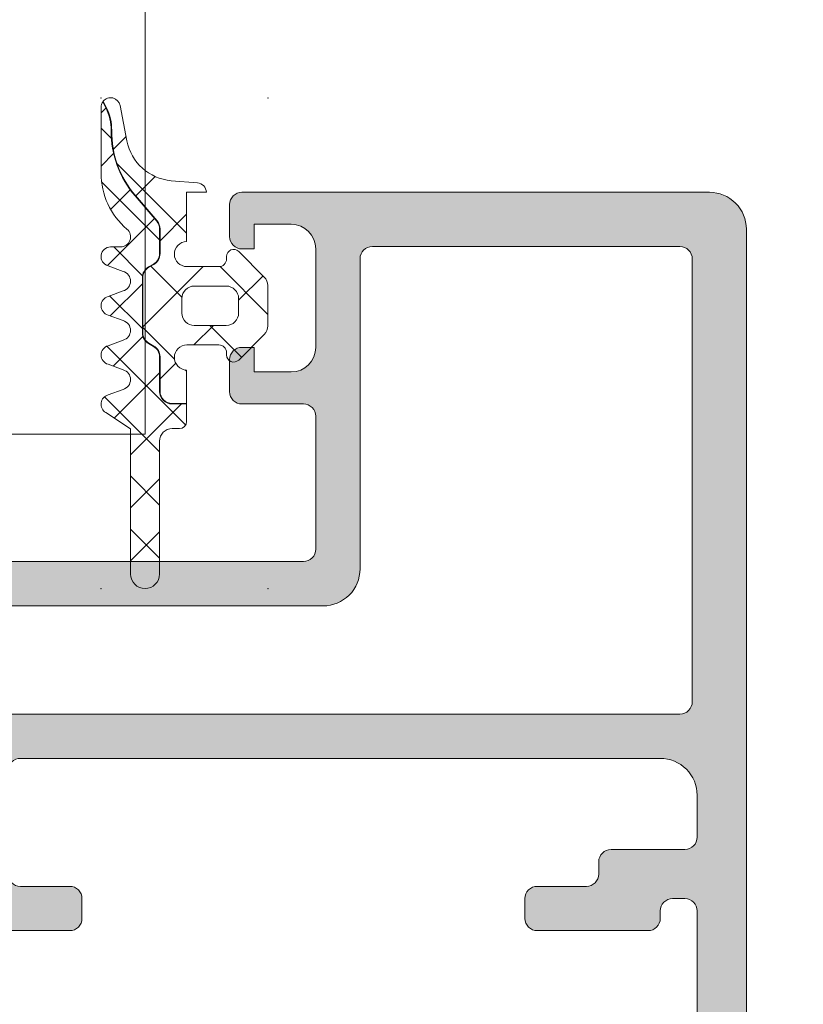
# Model space of a CAD drawing. Header units: millimetres. Extents: x 213386 to 459888, y 74252 to 208052.
# Tile 349 of 517: x 373104 to 373136, y 200485 to 200525. Entities that reach past the tile are written whole.
import ezdxf

# ---------------------------------------------------------------- set-up
doc = ezdxf.new("R2010")
doc.units = ezdxf.units.MM
doc.layers.get('Defpoints').update_dxf_attribs({"color": 255, "lineweight": 0})
doc.layers.add('FASÁDA DETAILNÍ', color=255, linetype='Continuous', lineweight=0)
doc.layers.add('NOVA', color=255, linetype='Continuous', lineweight=0)
doc.styles.add('CS-ROMANS', font='romans.shx', dxfattribs={"width": 0.75, "oblique": 5})
doc.dimstyles.new('A_KÓTA_50', dxfattribs={"dimtxt": 110, "dimasz": 2, "dimexe": 100, "dimexo": 1500, "dimgap": 40, "dimtad": 1, "dimrnd": 1, "dimdsep": 46, "dimtxsty": 'CS-ROMANS', "dimblk": 'KOT_CARA20', "dimcen": 45, "dimse1": 1, "dimse2": 1, "dimclrd": 256, "dimclre": 256, "dimclrt": 256, "dimadec": 0, "dimazin": 0, "dimtfac": 1, "dimtix": 1, "dimtmove": 2, "dimatfit": 3, "dimldrblk": 'OBLIQUE', "dimfxl": 100, "dimtolj": 1, "dimarcsym": 0})

# ---------------------------------------------------------------- blocks, each defined once
blk = doc.blocks.new('A$C29162560')
at = {"layer": 'FASÁDA DETAILNÍ'}
h = blk.add_hatch(dxfattribs=at)
h.set_pattern_fill('ANSI37', color=256, scale=0.48, angle=-1.272221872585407e-14, style=0)
h.set_pattern_definition([(44.99999999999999, (-865.0640815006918, -1414.500090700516), (-1.077630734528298, 1.077630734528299), []), (135, (-865.0640815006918, -1414.500090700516), (-1.077630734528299, -1.077630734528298), [])])
edge = h.paths.add_edge_path()
edge.add_line((-868.1474982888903, -1421.714276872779), (-868.7545558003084, -1421.487017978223))
edge.add_arc((-868.6540805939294, -1421.110181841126), 0.3900009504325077, 104.92936879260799, 255.0706312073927, ccw=False)
edge.add_line((-868.7545558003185, -1420.733345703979), (-868.1474982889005, -1420.506086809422))
edge.add_arc((-868.2540817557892, -1420.110181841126), 0.4100009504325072, -74.93236632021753, 74.93236632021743)
edge.add_line((-868.1474982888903, -1419.714276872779), (-868.7545558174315, -1419.487017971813))
edge.add_arc((-868.6540820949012, -1419.110181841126), 0.390000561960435, 104.92915839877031, 255.0708416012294, ccw=False)
edge.add_line((-868.7545558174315, -1418.733345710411), (-868.1474983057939, -1418.506086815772))
edge.add_arc((-868.2540802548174, -1418.110181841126), 0.4100005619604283, -74.93257137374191, 74.93257525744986)
edge.add_line((-868.1474983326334, -1417.714276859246), (-868.7545558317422, -1417.48702178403))
edge.add_arc((-868.6540685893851, -1417.110139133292), 0.3900489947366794, 90.00000000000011, 255.07068313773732, ccw=False)
edge.add_line((-868.6540685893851, -1416.720090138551), (-868.2540794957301, -1416.720090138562))
edge.add_arc((-868.2540794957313, -1416.310089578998), 0.4100005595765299, -89.99999999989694, 49.6800643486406)
edge.add_arc((-866.0541096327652, -1413.717803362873), 2.989972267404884, 179.9986695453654, 229.6800621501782, ccw=False)
edge.add_line((-869.0440818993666, -1413.717733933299), (-869.0440815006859, -1411.04594234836))
edge.add_arc((-868.6540815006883, -1411.045384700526), 0.3900003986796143, 144.3594300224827, 180.0819252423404, ccw=False)
edge.add_line((-868.9710302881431, -1410.818132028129), (-868.8413785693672, -1411.076423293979))
edge.add_arc((-870.6198925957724, -1411.969165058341), 1.990000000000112, -0.6188691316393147, 26.654791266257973, ccw=False)
edge.add_arc((-864.6165100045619, -1412.03401194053), 4.013732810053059, 179.381130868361, 220.6411808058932)
edge.add_line((-867.6621440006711, -1414.648235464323), (-866.7812771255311, -1415.674466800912))
edge.add_arc((-867.1500050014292, -1415.990964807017), 0.4859333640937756, 1.1368683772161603e-13, 40.64118080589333, ccw=False)
edge.add_line((-866.6640716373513, -1415.990964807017), (-866.6640716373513, -1416.988562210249))
edge.add_arc((-867.154071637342, -1416.988562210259), 0.4900000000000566, -60.00000000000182, -1.1368683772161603e-13, ccw=False)
edge.add_line((-866.9090716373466, -1417.412914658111), (-867.1090716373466, -1417.528384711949))
edge.add_arc((-866.8540716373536, -1417.970057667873), 0.5099999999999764, 119.9999999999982, 180.0000000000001)
edge.add_line((-867.3640716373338, -1417.970057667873), (-867.3640716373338, -1420.207067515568))
edge.add_arc((-866.8540716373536, -1420.207067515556), 0.5100000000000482, 180.0000000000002, 239.999999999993)
edge.add_line((-867.1090716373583, -1420.648740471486), (-866.9090716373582, -1420.764210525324))
edge.add_arc((-867.154071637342, -1421.188562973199), 0.4899999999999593, 1.1368683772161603e-13, 59.99999999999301, ccw=False)
edge.add_line((-866.6640716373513, -1421.188562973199), (-866.6640716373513, -1422.58856068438))
edge.add_arc((-866.154071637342, -1422.58856068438), 0.509999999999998, 180, 270.0000000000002)
edge.add_line((-866.154071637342, -1423.098560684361), (-865.564071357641, -1423.098560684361))
edge.add_line((-865.5640713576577, -1423.098560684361), (-865.5640723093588, -1423.810182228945))
edge.add_arc((-865.854072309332, -1423.810181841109), 0.2900000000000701, -90.00000000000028, -7.662566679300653e-05, ccw=False)
edge.add_line((-865.854072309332, -1424.100181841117), (-866.1540574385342, -1424.100181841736))
edge.add_arc((-866.154238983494, -1424.610003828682), 0.5098220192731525, 89.97959727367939, 180.024286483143)
edge.add_line((-866.6640609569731, -1424.610219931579), (-866.6640914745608, -1430.010182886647))
edge.add_arc((-867.254089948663, -1430.010179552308), 0.5899984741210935, -180.00000000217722, -0.0003238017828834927, ccw=False)
edge.add_line((-867.8440884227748, -1430.010179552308), (-867.8440884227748, -1424.104771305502))
edge.add_line((-867.8440884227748, -1424.104771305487), (-868.8488427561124, -1423.448067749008))
edge.add_arc((-868.654082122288, -1423.110180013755), 0.3899997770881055, 104.92975907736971, 240.04057881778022, ccw=False)
edge.add_line((-868.7545595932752, -1422.733345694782), (-868.1474982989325, -1422.506086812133))
edge.add_arc((-868.2540817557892, -1422.110181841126), 0.4100009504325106, -74.93236777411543, 74.93236632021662)
h = blk.add_hatch(dxfattribs=at)
h.set_pattern_fill('ANSI37', color=256, scale=0.625, angle=-1.272221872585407e-14, style=0)
h.set_pattern_definition([(44.99999999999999, (-865.0640815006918, -1414.500090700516), (-1.403165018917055, 1.403165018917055), []), (135, (-865.0640815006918, -1414.500090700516), (-1.403165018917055, -1.403165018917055), [])])
edge = h.paths.add_edge_path()
edge.add_arc((-863.6540884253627, -1421.110042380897), 0.2900050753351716, -179.99948928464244, -44.99756332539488, ccw=False)
edge.add_line((-863.9440935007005, -1421.110044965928), (-863.9440935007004, -1421.01005070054))
edge.add_arc((-864.2540935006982, -1421.010050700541), 0.3099999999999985, -6.731325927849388e-11, 90.00000000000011)
edge.add_line((-864.2540935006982, -1420.700050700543), (-865.5540695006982, -1420.700050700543))
edge.add_arc((-865.5540695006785, -1421.210050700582), 0.5100000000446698, 89.99999999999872, 268.8764798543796)
edge.add_line((-865.56406951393, -1421.719952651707), (-865.5640713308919, -1423.078560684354))
edge.add_line((-865.5640713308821, -1423.078560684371), (-866.1540716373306, -1423.078560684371))
edge.add_arc((-866.154071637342, -1422.58856068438), 0.4900000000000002, 180, 269.9999999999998, ccw=False)
edge.add_line((-866.6440716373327, -1422.58856068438), (-866.6440716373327, -1421.188562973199))
edge.add_arc((-867.154071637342, -1421.188562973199), 0.5099999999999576, -1.144999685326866e-13, 59.99999999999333)
edge.add_line((-866.8990716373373, -1420.746890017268), (-867.0990716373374, -1420.63141996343))
edge.add_arc((-866.8540716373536, -1420.207067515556), 0.4900000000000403, 179.9999999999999, 239.99999999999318, ccw=False)
edge.add_line((-867.3440716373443, -1420.207067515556), (-867.3440716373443, -1417.970057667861))
edge.add_arc((-866.8540716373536, -1417.970057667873), 0.4899999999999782, 119.9999999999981, 179.9999999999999, ccw=False)
edge.add_line((-867.099071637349, -1417.545705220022), (-866.899071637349, -1417.430235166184))
edge.add_arc((-867.154071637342, -1416.988562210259), 0.5100000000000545, -60.00000000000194, 1.90833280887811e-13)
edge.add_line((-866.6440716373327, -1416.988562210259), (-866.6440716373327, -1415.990964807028))
edge.add_arc((-867.1500050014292, -1415.990964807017), 0.5059333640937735, 5.088887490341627e-14, 40.64118080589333)
edge.add_line((-866.7661010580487, -1415.661440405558), (-867.6469679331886, -1414.635209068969))
edge.add_arc((-864.6165100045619, -1412.03401194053), 3.993732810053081, 179.381130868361, 220.6411808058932, ccw=False)
edge.add_arc((-870.6198925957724, -1411.969165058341), 2.010000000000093, -0.6188691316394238, 26.65479126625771)
edge.add_line((-868.8235040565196, -1411.06745101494), (-868.9575452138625, -1410.800415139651))
edge.add_arc((-868.6540815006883, -1411.045384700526), 0.3900003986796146, 11.010562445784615, 141.0879706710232, ccw=False)
edge.add_line((-868.2712602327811, -1410.970898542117), (-867.9916586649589, -1412.40898937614))
edge.add_arc((-866.018604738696, -1412.025377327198), 2.010000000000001, 191.0024964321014, 265.0047506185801)
edge.add_line((-866.1936217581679, -1414.027743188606), (-865.1206619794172, -1414.121525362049))
edge.add_arc((-865.1540832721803, -1414.510092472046), 0.3900017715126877, 1.469873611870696, 85.0839953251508, ccw=False)
edge.add_line((-864.7642098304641, -1414.500088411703), (-865.5640807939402, -1414.500088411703))
edge.add_line((-865.5640807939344, -1414.500088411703), (-865.5640695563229, -1416.500167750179))
edge.add_arc((-865.5540695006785, -1417.010069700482), 0.5100000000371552, 91.12352490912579, 270)
edge.add_line((-865.5540695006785, -1417.52006970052), (-864.2540935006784, -1417.52006970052))
edge.add_arc((-864.2540935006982, -1417.210069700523), 0.3100000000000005, -89.99999999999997, 6.361109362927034e-14)
edge.add_line((-863.9440935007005, -1417.210069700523), (-863.9440935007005, -1417.110044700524))
edge.add_arc((-863.6540781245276, -1417.110072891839), 0.2900153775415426, 45.00331445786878, 179.9944304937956, ccw=False)
edge.add_line((-863.4490181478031, -1416.904989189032), (-862.4077211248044, -1417.945553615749))
edge.add_arc((-862.7540815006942, -1418.292157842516), 0.4900000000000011, 1.1368683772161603e-13, 45.020162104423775, ccw=False)
edge.add_line((-862.2640815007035, -1418.292157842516), (-862.2640815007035, -1419.928206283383))
edge.add_arc((-862.7540815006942, -1419.928206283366), 0.4899999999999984, -45.02769922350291, -1.1368683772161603e-13, ccw=False)
edge.add_line((-862.4077667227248, -1420.274856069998), (-863.4490151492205, -1421.315098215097))
edge = h.paths.add_edge_path()
edge.add_arc((-865.2541033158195, -1419.410073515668), 0.4999901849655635, 180.0000000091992, 270.0000000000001)
edge.add_line((-865.2541033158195, -1419.910063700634), (-863.9540935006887, -1419.910063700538))
edge.add_arc((-863.9540748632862, -1419.410082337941), 0.4999813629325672, 269.9978642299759, 360.0021357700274)
edge.add_line((-863.4540935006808, -1419.410063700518), (-863.4540935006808, -1418.810056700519))
edge.add_arc((-863.9540748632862, -1418.810038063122), 0.4999813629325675, -0.00213577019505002, 90.00213577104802)
edge.add_line((-863.9540935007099, -1418.310056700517), (-865.2541033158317, -1418.31005670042))
edge.add_arc((-865.2541033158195, -1418.810046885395), 0.4999901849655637, 89.99999999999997, 180)
edge.add_line((-865.7540935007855, -1418.810046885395), (-865.7540935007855, -1419.410073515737))
h = blk.add_hatch(color=256, dxfattribs=at)
edge = h.paths.add_edge_path(flags=16)
edge.add_ellipse((-845.5180958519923, -1435.200141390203), major_axis=(-0.4999740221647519, 0), ratio=1, start_angle=89.99702292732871, end_angle=180.0029770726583)
edge.add_line((-845.0181218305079, -1435.200115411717), (-845.0181218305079, -1417.200115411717))
edge.add_ellipse((-845.5180958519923, -1417.200089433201), major_axis=(-0.4999740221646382, 0), ratio=1, start_angle=179.9970229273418, end_angle=270.0029770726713)
edge.add_line((-845.5181218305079, -1416.700115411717), (-858.0181218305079, -1416.700115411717))
edge.add_ellipse((-858.0181000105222, -1417.200137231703), major_axis=(-0.5000218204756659, 0), ratio=1, start_angle=270.0025002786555, end_angle=359.9974997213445)
edge.add_line((-858.5181218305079, -1417.200115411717), (-858.5181218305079, -1429.803166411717))
edge.add_ellipse((-860.018120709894, -1429.803167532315), major_axis=(-1.499998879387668, 0), ratio=1, start_angle=89.99995719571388, end_angle=180.000042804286, ccw=False)
edge.add_line((-860.0181218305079, -1431.303166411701), (-873.0181098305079, -1431.303166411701))
edge.add_ellipse((-873.0181102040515, -1431.803166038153), major_axis=(-0.49999962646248, 0), ratio=1, start_angle=-90.00004280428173, end_angle=4.280429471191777e-05)
edge.add_line((-873.5181098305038, -1431.803166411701), (-873.5181098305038, -1435.200115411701))
edge.add_ellipse((-873.0181102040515, -1435.200115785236), major_axis=(-0.4999996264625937, 0), ratio=1, start_angle=-4.280429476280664e-05, end_angle=90.00004280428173)
edge.add_line((-873.0181098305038, -1435.700115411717), (-845.5181218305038, -1435.700115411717))
edge = h.paths.add_edge_path()
edge.add_line((-844.3181098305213, -1464.500110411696), (-847.3181098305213, -1464.500110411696))
edge.add_line((-847.3181098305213, -1464.500110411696), (-847.3181098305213, -1462.500110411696))
edge.add_arc((-846.8181358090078, -1462.500084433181), 0.4999740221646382, 89.99702292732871, 180.0029770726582, ccw=False)
edge.add_line((-846.8181098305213, -1462.000110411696), (-846.3181098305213, -1462.000110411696))
edge.add_line((-846.3181098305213, -1462.000110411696), (-846.3181098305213, -1463.000110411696))
edge.add_line((-846.3181098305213, -1463.000110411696), (-845.3181098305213, -1463.000110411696))
edge.add_arc((-845.3181739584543, -1462.000046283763), 1.000064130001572, 270.0036740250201, 359.9963259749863)
edge.add_line((-844.3181098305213, -1462.000110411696), (-844.3181098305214, -1458.000110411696))
edge.add_arc((-845.3181398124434, -1458.000140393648), 1.000029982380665, 0.001717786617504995, 89.9982822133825)
edge.add_line((-845.3181098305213, -1457.000110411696), (-846.3181098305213, -1457.000110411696))
edge.add_line((-846.3181098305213, -1457.000110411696), (-846.3181098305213, -1458.000110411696))
edge.add_line((-846.3181098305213, -1458.000110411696), (-846.8181098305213, -1458.000110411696))
edge.add_arc((-846.8181042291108, -1457.500104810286), 0.5000056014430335, 180.0006418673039, 269.9993581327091, ccw=False)
edge.add_line((-847.3181098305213, -1457.500110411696), (-847.3181098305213, -1454.700107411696))
edge.add_arc((-846.8181098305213, -1454.700107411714), 0.5, 0, 180, ccw=False)
edge.add_line((-846.3181098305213, -1454.700107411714), (-846.3181098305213, -1455.000110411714))
edge.add_arc((-845.8180991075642, -1455.000099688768), 0.5000107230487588, 180.0012287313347, 269.9987712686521)
edge.add_line((-845.8181098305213, -1455.500110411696), (-845.3181098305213, -1455.500110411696))
edge.add_arc((-845.3181777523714, -1455.000042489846), 0.5000679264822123, 270.0077822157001, 359.9922177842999)
edge.add_line((-844.8181098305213, -1455.000110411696), (-844.8181098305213, -1443.700115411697))
edge.add_arc((-845.318131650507, -1443.700137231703), 0.5000218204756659, 0.002500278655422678, 89.99749972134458)
edge.add_line((-845.3181098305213, -1443.200115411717), (-845.8181098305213, -1443.200115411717))
edge.add_arc((-845.8181725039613, -1443.700052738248), 0.499937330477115, 89.99281725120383, 180.0071827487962)
edge.add_line((-846.3181098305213, -1443.700115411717), (-846.3181098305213, -1444.000118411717))
edge.add_arc((-846.818172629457, -1444.000055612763), 0.5000628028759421, 270.0071953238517, 359.9928046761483, ccw=False)
edge.add_line((-846.8181098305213, -1444.500118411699), (-851.3181098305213, -1444.500118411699))
edge.add_arc((-851.3181042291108, -1444.000112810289), 0.5000056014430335, 180.0006418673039, 269.9993581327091, ccw=False)
edge.add_line((-851.8181098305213, -1444.000118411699), (-851.8181098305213, -1443.200115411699))
edge.add_arc((-851.3181358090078, -1443.200089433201), 0.4999740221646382, 89.99702292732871, 180.0029770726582, ccw=False)
edge.add_line((-851.3181098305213, -1442.700115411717), (-849.3181098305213, -1442.700115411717))
edge.add_arc((-849.3181777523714, -1442.200047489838), 0.5000679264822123, 270.0077822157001, 359.9922177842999)
edge.add_line((-848.8181098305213, -1442.200115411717), (-848.8181098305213, -1441.700115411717))
edge.add_arc((-848.3181725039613, -1441.700052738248), 0.499937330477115, 89.99281725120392, 180.0071827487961, ccw=False)
edge.add_line((-848.3181098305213, -1441.200115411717), (-845.3181098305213, -1441.200115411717))
edge.add_arc((-845.318164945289, -1440.700060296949), 0.5000551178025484, 270.0063149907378, 359.9936850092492)
edge.add_line((-844.8181098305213, -1440.700115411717), (-844.8181098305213, -1439.000118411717))
edge.add_arc((-846.3180779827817, -1439.000086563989), 1.499968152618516, 359.9987834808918, 450.0012165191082)
edge.add_line((-846.3181098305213, -1437.500118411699), (-872.3181098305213, -1437.500118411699))
edge.add_arc((-872.3181306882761, -1438.000097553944), 0.4999791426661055, 89.99760977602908, 180.0023902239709)
edge.add_line((-872.8181098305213, -1438.000118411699), (-872.8181098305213, -1442.200115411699))
edge.add_arc((-872.3181042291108, -1442.200109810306), 0.5000056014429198, 180.0006418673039, 269.9993581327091)
edge.add_line((-872.3181098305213, -1442.700115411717), (-870.3181098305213, -1442.700115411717))
edge.add_arc((-870.318131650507, -1443.200137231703), 0.5000218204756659, 0.0025002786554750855, 89.99749972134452, ccw=False)
edge.add_line((-869.8181098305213, -1443.200115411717), (-869.8181098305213, -1444.000118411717))
edge.add_arc((-870.3181623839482, -1444.000065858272), 0.5000525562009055, 270.00602154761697, 359.99397845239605, ccw=False)
edge.add_line((-870.3181098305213, -1444.500118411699), (-875.3181108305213, -1444.500118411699))
edge.add_line((-875.3181108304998, -1444.500118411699), (-876.0759998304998, -1444.282797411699))
edge.add_arc((-876.1586911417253, -1444.571175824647), 0.2999999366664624, 73.99997577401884, 142.095185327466)
edge.add_arc((-876.6321109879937, -1444.202565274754), 0.3000001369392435, 270.00003007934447, 322.0952819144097, ccw=False)
edge.add_line((-876.6321108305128, -1444.502565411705), (-878.6962578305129, -1444.502563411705))
edge.add_arc((-878.696258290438, -1444.102564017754), 0.3999993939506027, 158.0262304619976, 270.00006587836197, ccw=False)
edge.add_line((-879.0671998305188, -1443.952891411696), (-878.2508388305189, -1441.929662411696))
edge.add_arc((-878.0653685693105, -1442.004499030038), 0.1999993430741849, 65.85890762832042, 158.0260921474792, ccw=False)
edge.add_line((-877.9835718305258, -1441.821991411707), (-875.5998868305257, -1442.890311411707))
edge.add_arc((-875.5180901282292, -1442.707803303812), 0.1999997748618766, 245.8589745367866, 360.8199006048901)
edge.add_line((-875.3181108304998, -1442.704941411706), (-875.3181098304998, -1431.400861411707))
edge.add_arc((-875.5095243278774, -1431.392429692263), 0.1916001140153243, 357.4777781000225, 451.0444500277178)
edge.add_line((-875.5130168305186, -1431.200861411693), (-875.9336008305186, -1431.200861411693))
edge.add_line((-875.9336008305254, -1431.200861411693), (-878.3992128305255, -1432.632596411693))
edge.add_arc((-878.5500245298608, -1432.373259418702), 0.2999997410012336, 195.9999717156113, 300.17919611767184, ccw=False)
edge.add_line((-878.8384028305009, -1432.455950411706), (-879.2662738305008, -1430.963789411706))
edge.add_line((-879.2662738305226, -1430.963789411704), (-879.7646858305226, -1430.100514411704))
edge.add_arc((-879.4182755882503, -1429.900514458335), 0.4000000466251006, 90.00003470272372, 209.9999884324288, ccw=False)
edge.add_line((-879.4182758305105, -1429.500514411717), (-875.3103448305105, -1429.500861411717))
edge.add_line((-875.3103448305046, -1429.500861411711), (-860.8182878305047, -1429.50316641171))
edge.add_arc((-860.8181097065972, -1429.00316656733), 0.499999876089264, 269.9795884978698, 360.0000178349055)
edge.add_line((-860.3181098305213, -1429.003166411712), (-860.3181098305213, -1423.600124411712))
edge.add_arc((-860.8181094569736, -1423.600124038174), 0.4999996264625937, 359.9999571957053, 450.0000428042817)
edge.add_line((-860.8181098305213, -1423.100124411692), (-863.3181098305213, -1423.100124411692))
edge.add_arc((-863.3181102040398, -1422.60012478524), 0.49999962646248, 179.9999571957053, 270.0000428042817, ccw=False)
edge.add_line((-863.8181098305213, -1422.600124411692), (-863.8181098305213, -1421.300121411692))
edge.add_arc((-863.3181306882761, -1421.300100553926), 0.4999791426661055, 89.9976097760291, 180.0023902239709, ccw=False)
edge.add_line((-863.3181098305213, -1420.80012141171), (-862.8181098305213, -1420.80012141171))
edge.add_line((-862.8181098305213, -1420.80012141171), (-862.8181098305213, -1421.80012141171))
edge.add_line((-862.8181098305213, -1421.80012141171), (-861.3181098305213, -1421.80012141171))
edge.add_arc((-861.3181415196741, -1420.800089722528), 1.000031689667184, 270.001815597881, 359.998184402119)
edge.add_line((-860.3181098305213, -1420.80012141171), (-860.3181098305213, -1416.80012141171))
edge.add_arc((-861.318179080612, -1416.800190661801), 1.00006925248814, 0.003967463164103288, 89.99603253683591)
edge.add_line((-861.3181098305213, -1415.80012141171), (-862.8181098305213, -1415.80012141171))
edge.add_line((-862.8181098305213, -1415.80012141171), (-862.8181098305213, -1416.80012141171))
edge.add_line((-862.8181098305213, -1416.80012141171), (-863.3181098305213, -1416.80012141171))
edge.add_arc((-863.3181358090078, -1416.300147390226), 0.4999740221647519, 179.9970229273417, 270.0029770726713, ccw=False)
edge.add_line((-863.8181098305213, -1416.30012141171), (-863.8181098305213, -1415.00011841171))
edge.add_arc((-863.3181042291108, -1415.00012401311), 0.5000056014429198, 90.00064186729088, 179.9993581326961, ccw=False)
edge.add_line((-863.3181098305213, -1414.500118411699), (-844.3181098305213, -1414.500118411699))
edge.add_arc((-844.3180805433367, -1416.000089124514), 1.499970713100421, -0.001118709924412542, 90.00111870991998, ccw=False)
edge.add_line((-842.8181098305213, -1416.000118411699), (-842.8181098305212, -1463.000110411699))
edge.add_arc((-844.3181701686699, -1463.000050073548), 1.500060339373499, 270.0023046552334, 359.9976953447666, ccw=False)
blk.add_lwpolyline([(-911.2539936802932, -1343.354711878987), (-911.2539936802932, -955.6639350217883), (-867.2539936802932, -955.6639350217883), (-867.2539936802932, -1343.354711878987), (-867.2539936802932, -1424.325590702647), (-911.2539936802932, -1424.325590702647)], close=True, dxfattribs=at)
at = {"layer": 'FASÁDA DETAILNÍ', "color": 7}
for points in [[(-868.1474982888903, -1421.714276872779), (-868.7545558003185, -1421.487017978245, -0.7683067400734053), (-868.7545558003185, -1420.733345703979), (-868.1474982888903, -1420.506086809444, 0.7663896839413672), (-868.1474982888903, -1419.714276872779), (-868.7545558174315, -1419.487017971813, -0.7683096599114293), (-868.7545558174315, -1418.733345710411), (-868.1474983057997, -1418.50608681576, 0.766392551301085), (-868.1474983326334, -1417.714276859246), (-868.7545558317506, -1417.487021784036, -0.8775222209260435), (-868.6540685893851, -1416.720090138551), (-868.2540794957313, -1416.72009013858, 0.6981291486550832), (-867.988786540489, -1415.997487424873, -0.2202365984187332), (-869.0440818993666, -1413.717733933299), (-869.0440815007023, -1411.045942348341, -0.1571434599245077), (-868.9710302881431, -1410.818132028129), (-868.8413785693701, -1411.076423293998, -0.1195687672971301), (-868.6300086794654, -1411.990659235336, 0.1820014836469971), (-867.6621440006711, -1414.648235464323), (-866.7812771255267, -1415.674466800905, -0.1792130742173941), (-866.6640716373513, -1415.990964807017), (-866.6640716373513, -1416.988562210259, -0.2679491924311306), (-866.9090716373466, -1417.412914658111), (-867.1090716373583, -1417.528384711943, 0.2679491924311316), (-867.3640716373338, -1417.970057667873), (-867.3640716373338, -1420.207067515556, 0.2679491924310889), (-867.1090716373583, -1420.648740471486), (-866.9090716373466, -1420.764210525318, -0.2679491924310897), (-866.6640716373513, -1421.188562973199), (-866.6640716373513, -1422.58856068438, 0.4142135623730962), (-866.154071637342, -1423.098560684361), (-865.5640713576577, -1423.098560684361), (-865.5640723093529, -1423.810182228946, -0.4142131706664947), (-865.854072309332, -1424.100181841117), (-866.1540574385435, -1424.100181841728, 0.414442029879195), (-866.6640609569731, -1424.610219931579), (-866.6640914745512, -1430.010182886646, -0.999997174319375), (-867.8440884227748, -1430.010179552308), (-867.8440884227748, -1424.104771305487), (-868.8488427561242, -1423.448067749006, -0.6688782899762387), (-868.7545595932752, -1422.733345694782), (-868.1474982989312, -1422.506086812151, 0.7663896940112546), (-868.1474982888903, -1421.714276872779)], [(-863.4490151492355, -1421.315098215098, -0.6681907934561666), (-863.9440935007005, -1421.110044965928), (-863.9440935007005, -1421.010050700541, 0.41421356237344), (-864.2540935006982, -1420.700050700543), (-865.5540695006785, -1420.700050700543, 0.9902431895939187), (-865.56406951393, -1421.719952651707), (-865.5640713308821, -1423.078560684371), (-866.154071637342, -1423.078560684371, -0.4142135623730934), (-866.6440716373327, -1422.58856068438), (-866.6440716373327, -1421.188562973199, 0.267949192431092), (-866.8990716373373, -1420.746890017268), (-867.099071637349, -1420.631419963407, -0.2679491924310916), (-867.3440716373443, -1420.207067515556), (-867.3440716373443, -1417.970057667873, -0.267949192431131), (-867.099071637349, -1417.545705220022), (-866.8990716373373, -1417.430235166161, 0.2679491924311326), (-866.6440716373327, -1416.988562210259), (-866.6440716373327, -1415.990964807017, 0.1792130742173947), (-866.7661010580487, -1415.661440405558), (-867.6469679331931, -1414.635209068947, -0.1820014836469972), (-868.6100098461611, -1411.990875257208, 0.1195687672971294), (-868.8235040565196, -1411.06745101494), (-868.957545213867, -1410.800415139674, -0.6375452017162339), (-868.2712602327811, -1410.970898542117), (-867.9916586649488, -1412.408989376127, 0.3346062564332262), (-866.1936217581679, -1414.027743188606), (-865.1206619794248, -1414.121525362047, -0.381933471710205), (-864.7642098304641, -1414.500088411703), (-865.5640807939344, -1414.500088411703), (-865.5640695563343, -1416.5001677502, 0.9902431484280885), (-865.5540695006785, -1417.52006970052), (-864.2540935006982, -1417.52006970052, 0.414213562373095), (-863.9440935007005, -1417.210069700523), (-863.9440935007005, -1417.11004470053, -0.6681225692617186), (-863.4490181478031, -1416.904989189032), (-862.4077211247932, -1417.945553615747, -0.1990038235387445), (-862.2640815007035, -1418.292157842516), (-862.2640815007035, -1419.928206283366, -0.199038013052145), (-862.4077667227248, -1420.274856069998), (-863.4490151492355, -1421.315098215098)], [(-865.7540935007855, -1419.410073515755, 0.4142135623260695), (-865.2541033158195, -1419.910063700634), (-863.9540935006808, -1419.910063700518, 0.4142353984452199), (-863.4540935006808, -1419.410063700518), (-863.4540935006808, -1418.810056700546, 0.4142353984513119), (-863.9540935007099, -1418.310056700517), (-865.2541033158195, -1418.310056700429, 0.4142135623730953), (-865.7540935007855, -1418.810046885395), (-865.7540935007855, -1419.410073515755)]]:
    blk.add_lwpolyline(points, format="xyb", close=True, dxfattribs=at)
at = {"layer": 'FASÁDA DETAILNÍ'}
for points in [[(-844.8181098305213, -1455.000110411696), (-844.8181098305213, -1443.700115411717), (-844.8181098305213, -1443.700115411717, 0.414188), (-845.3181098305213, -1443.200115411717), (-845.8181098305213, -1443.200115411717), (-845.8181098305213, -1443.200115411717, 0.414287), (-846.3181098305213, -1443.700115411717), (-846.3181098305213, -1444.000118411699), (-846.3181098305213, -1444.000118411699, -0.41414), (-846.8181098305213, -1444.500118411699), (-851.3181098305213, -1444.500118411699), (-851.3181098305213, -1444.500118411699, -0.414207), (-851.8181098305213, -1444.000118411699), (-851.8181098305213, -1443.200115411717), (-851.8181098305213, -1443.200115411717, -0.414244), (-851.3181098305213, -1442.700115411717), (-849.3181098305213, -1442.700115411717), (-849.3181098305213, -1442.700115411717, 0.414134), (-848.8181098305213, -1442.200115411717), (-848.8181098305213, -1441.700115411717), (-848.8181098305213, -1441.700115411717, -0.414287), (-848.3181098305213, -1441.200115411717), (-845.3181098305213, -1441.200115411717), (-845.3181098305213, -1441.200115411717, 0.414149), (-844.8181098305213, -1440.700115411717), (-844.8181098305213, -1439.000118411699), (-844.8181098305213, -1439.000118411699, 0.414226), (-846.3181098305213, -1437.500118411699), (-872.3181098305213, -1437.500118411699), (-872.3181098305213, -1437.500118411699, 0.414238), (-872.8181098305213, -1438.000118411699)], [(-872.8181098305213, -1442.200115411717, 0.414207), (-872.3181098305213, -1442.700115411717), (-870.3181098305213, -1442.700115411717), (-870.3181098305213, -1442.700115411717, -0.414188), (-869.8181098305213, -1443.200115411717), (-869.8181098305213, -1444.000118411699), (-869.8181098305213, -1444.000118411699, -0.414152), (-870.3181098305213, -1444.500118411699), (-875.3181108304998, -1444.500118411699)], [(-875.3103448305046, -1429.500861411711), (-860.8182878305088, -1429.503166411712), (-860.8182878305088, -1429.503166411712, 0.414318), (-860.3181098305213, -1429.003166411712), (-860.3181098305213, -1423.600124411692), (-860.3181098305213, -1423.600124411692, 0.414214), (-860.8181098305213, -1423.100124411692), (-863.3181098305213, -1423.100124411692), (-863.3181098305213, -1423.100124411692, -0.414214), (-863.8181098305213, -1422.600124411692), (-863.8181098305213, -1421.30012141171), (-863.8181098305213, -1421.30012141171, -0.414238), (-863.3181098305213, -1420.80012141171), (-862.8181098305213, -1420.80012141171), (-862.8181098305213, -1421.80012141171), (-861.3181098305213, -1421.80012141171), (-861.3181098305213, -1421.80012141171, 0.414195), (-860.3181098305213, -1420.80012141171), (-860.3181098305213, -1416.80012141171), (-860.3181098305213, -1416.80012141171, 0.414173), (-861.3181098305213, -1415.80012141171), (-862.8181098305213, -1415.80012141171), (-862.8181098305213, -1416.80012141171), (-863.3181098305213, -1416.80012141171), (-863.3181098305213, -1416.80012141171, -0.414244), (-863.8181098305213, -1416.30012141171), (-863.8181098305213, -1415.000118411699), (-863.8181098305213, -1415.000118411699, -0.414207), (-863.3181098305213, -1414.500118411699), (-844.3181098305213, -1414.500118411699), (-844.3181098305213, -1414.500118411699, -0.414225), (-842.8181098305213, -1416.000118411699), (-842.8181098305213, -1463.000110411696)]]:
    blk.add_lwpolyline(points, format="xyb", dxfattribs=at)
at = {"layer": 'FASÁDA DETAILNÍ', "extrusion": (0, 0, -1)}
blk.add_lwpolyline([(845.5181218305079, -1435.700115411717, -0.414244), (845.0181218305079, -1435.200115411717), (845.0181218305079, -1417.200115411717), (845.0181218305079, -1417.200115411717, -0.414244), (845.5181218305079, -1416.700115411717), (858.0181218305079, -1416.700115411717), (858.0181218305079, -1416.700115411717, -0.414188), (858.5181218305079, -1417.200115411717), (858.5181218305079, -1429.803166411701), (858.5181218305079, -1429.803166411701, 0.414214), (860.0181218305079, -1431.303166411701), (873.0181098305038, -1431.303166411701), (873.0181098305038, -1431.303166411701, -0.414214), (873.5181098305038, -1431.803166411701), (873.5181098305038, -1435.200115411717), (873.5181098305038, -1435.200115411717, -0.414214), (873.0181098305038, -1435.700115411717), (845.5181218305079, -1435.700115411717)], format="xyb", close=True, dxfattribs=at)
at = {"layer": 'FASÁDA DETAILNÍ'}
for p in [(-869.0440815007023, -1410.670090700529), (-862.2640815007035, -1410.670090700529), (-869.0440815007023, -1430.600090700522), (-862.2640815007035, -1430.600090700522)]:
    blk.add_point(p, dxfattribs=at)
blk = doc.blocks.new('KOT_CARA20')
for p, q in [((0, 20), (0, -20)), ((0, 1.77635683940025e-15), (14.14213562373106, 14.14213562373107)), ((0, 1.77635683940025e-15), (-14.14213562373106, -14.14213562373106))]:
    blk.add_line(p, q)
blk = doc.blocks.new('*D3950')
at = {"lineweight": -2, "transparency": 16777216}
blk.add_line((373745.5484535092, 181384.1544280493), (373745.5484535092, 202680.1544280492), dxfattribs=at)
at = {"layer": 'Defpoints', "color": 0, "transparency": 16777216}
for p in [(373428.8610481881, 202682.1544280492), (373745.5484535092, 202682.1544280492), (373010.8245114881, 181382.1544280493)]:
    blk.add_point(p, dxfattribs=at)
at = {"lineweight": -2, "transparency": 16777216, "xscale": 2, "yscale": 2, "zscale": 2}
for p, rotation in [((373745.5484535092, 202682.1544280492), 90), ((373745.5484535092, 181382.1544280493), 270)]:
    blk.add_blockref('KOT_CARA20', p, dxfattribs=dict(at, rotation=rotation))
at = {"transparency": 16777216, "insert": (373643.048453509, 192725.8304927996), "char_height": 110, "attachment_point": 5, "rotation": 90, "style": 'CS-ROMANS'}
blk.add_mtext('\\A1;21300', dxfattribs=at)
blk = doc.blocks.new('_OBLIQUE')
at = {"color": 0, "linetype": 'ByBlock', "ltscale": 15}
blk.add_line((-0.5, -0.5), (0.5, 0.5), dxfattribs=at)

msp = doc.modelspace()

# ---------------------------------------------------------------- block references
at = {"layer": 'NOVA'}
msp.add_blockref('A$C29162560', (373976.6382373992, 201932.1544280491), dxfattribs=at)

# ---------------------------------------------------------------- dimensions: what is measured, and where the dimension line sits
dim = msp.add_linear_dim(base=(373745.5484535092, 202682.1544280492), p1=(373010.824511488, 181382.1544280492), p2=(373428.8610481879, 202682.1544280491), angle=90, dimstyle='A_KÓTA_50')
dim.commit()
dim.dimension.update_dxf_attribs({"geometry": '*D3950', "text_midpoint": (373643.048453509, 192725.8304927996), "dimtype": 160})

doc.saveas('drawing.dxf')
